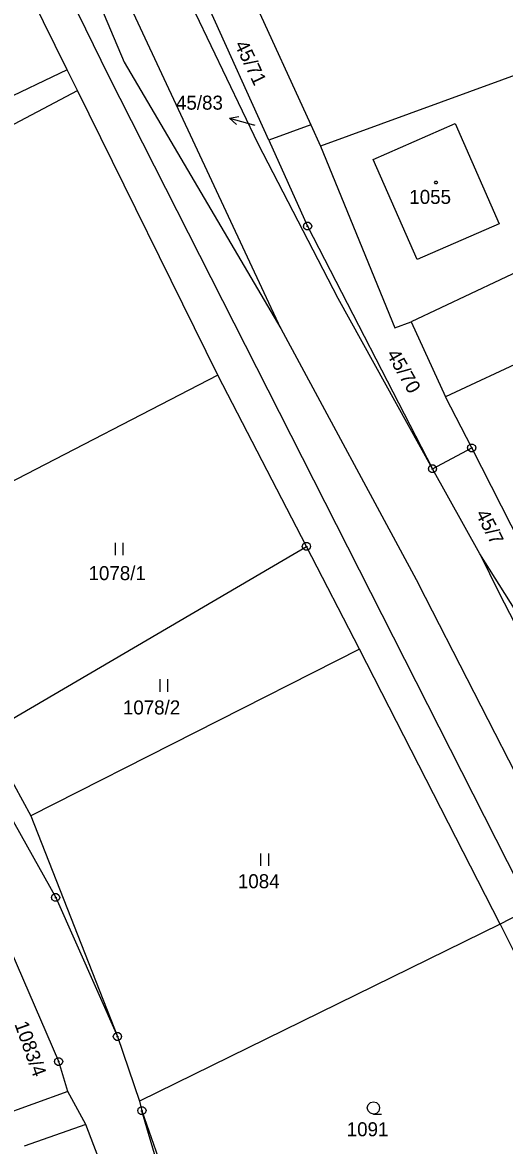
# Model space of a CAD drawing. Extents: x -609861 to -605046, y -1120287 to -1116307.
# Drawn here: x -607532.4 to -607474, y -1118869.6 to -1118733.4 of the extents above; entities that cross this region are included whole.
import ezdxf

# ---------------------------------------------------------------- set-up
doc = ezdxf.new("R2010")
doc.units = 0
for name, color, linetype in [('Vrstva 1', 7, 'Continuous'), ('Vrstva 2', 7, 'Continuous'), ('Vrstva 3', 7, 'Continuous'), ('Vrstva 5', 7, 'Continuous'), ('Vrstva 7', 7, 'Continuous'), ('Vrstva 8', 7, 'Continuous')]:
    doc.layers.add(name, color=color, linetype=linetype)

msp = doc.modelspace()

# ---------------------------------------------------------------- linework, layer by layer
at = {"layer": 'Vrstva 1'}
for p, q in [((-607501.1, -1118770.49), (-607530.6, -1118707.4)), ((-607532.64, -1118708.49), (-607520.13, -1118738.19)), ((-607536.37, -1118710.66), (-607522, -1118739.83)), ((-607527.02, -1118739.12), (-607534.85, -1118723.24)), ((-607504.79, -1118729.81), (-607497.48, -1118745.79)), ((-607502.59, -1118747.64), (-607509.82, -1118731.65)), ((-607503.87, -1118748.1), (-607511.47, -1118732.25)), ((-607459.03, -1118734.78), (-607496.3, -1118748.37)), ((-607520.13, -1118738.19), (-607501.1, -1118770.49)), ((-607527.02, -1118739.12), (-607568.18, -1118758.65)), ((-607525.79, -1118741.62), (-607527.02, -1118739.12)), ((-607522, -1118739.83), (-607470.82, -1118840.81)), ((-607566.45, -1118763.12), (-607525.79, -1118741.62)), ((-607508.76, -1118776.14), (-607525.79, -1118741.62)), ((-607489.94, -1118749.99), (-607479.99, -1118745.62)), ((-607479.99, -1118745.62), (-607474.65, -1118757.8)), ((-607497.48, -1118745.79), (-607502.59, -1118747.64)), ((-607497.48, -1118745.79), (-607496.3, -1118748.37)), ((-607494.17, -1118766.85), (-607503.87, -1118748.1)), ((-607496.3, -1118748.37), (-607487.3, -1118770.43)), ((-607484.58, -1118762.14), (-607489.94, -1118749.99)), ((-607447.58, -1118751.93), (-607485.33, -1118769.67)), ((-607474.65, -1118757.8), (-607484.58, -1118762.14)), ((-607444.13, -1118761.4), (-607481.13, -1118778.79)), ((-607482.72, -1118787.52), (-607494.17, -1118766.85)), ((-607487.3, -1118770.43), (-607485.33, -1118769.67)), ((-607485.33, -1118769.67), (-607481.13, -1118778.79)), ((-607501.1, -1118770.49), (-607484.42, -1118801.47)), ((-607508.76, -1118776.14), (-607549.16, -1118797.07)), ((-607498.01, -1118796.93), (-607508.76, -1118776.14)), ((-607477.97, -1118784.99), (-607481.13, -1118778.79)), ((-607482.72, -1118787.52), (-607477.97, -1118784.99)), ((-607471.97, -1118796.75), (-607477.97, -1118784.99)), ((-607477, -1118797.84), (-607482.72, -1118787.52)), ((-607536.85, -1118819.68), (-607498.01, -1118796.93)), ((-607491.58, -1118809.38), (-607498.01, -1118796.93)), ((-607462, -1118821.61), (-607477, -1118797.84)), ((-607477, -1118797.84), (-607474.63, -1118802.61)), ((-607465.69, -1118838.13), (-607484.42, -1118801.47)), ((-607474.63, -1118802.61), (-607457.47, -1118836.07)), ((-607545.29, -1118809.36), (-607528.42, -1118839.52)), ((-607491.58, -1118809.38), (-607531.43, -1118829.63)), ((-607474.52, -1118842.74), (-607491.58, -1118809.38)), ((-607536.85, -1118819.68), (-607531.43, -1118829.63)), ((-607531.43, -1118829.63), (-607520.93, -1118856.39)), ((-607528.42, -1118839.52), (-607520.93, -1118856.39)), ((-607470.82, -1118840.81), (-607474.52, -1118842.74)), ((-607474.52, -1118842.74), (-607518.25, -1118864.22)), ((-607474.52, -1118842.74), (-607462.13, -1118867.75)), ((-607528.06, -1118859.43), (-607533.84, -1118846.04)), ((-607520.93, -1118856.39), (-607518.25, -1118864.22)), ((-607526.93, -1118863.06), (-607528.06, -1118859.43)), ((-607526.93, -1118863.06), (-607542.98, -1118868.79)), ((-607524.75, -1118867.06), (-607526.93, -1118863.06)), ((-607518.25, -1118864.22), (-607517.96, -1118865.38)), ((-607517.96, -1118865.38), (-607508.88, -1118891.55)), ((-607510.13, -1118892.18), (-607517.96, -1118865.38)), ((-607524.75, -1118867.06), (-607532.26, -1118869.68)), ((-607519.9, -1118879.84), (-607524.75, -1118867.06))]:
    msp.add_line(p, q, dxfattribs=at)
msp.add_lwpolyline([(-607502.59, -1118747.64), (-607497.87, -1118758.08), (-607482.72, -1118787.52)], dxfattribs=at)
at = {"layer": 'Vrstva 3'}
for p, q in [((-607521.22, -1118796.5), (-607521.22, -1118798)), ((-607520.22, -1118798), (-607520.22, -1118796.5)), ((-607515.81, -1118813.05), (-607515.81, -1118814.55)), ((-607514.81, -1118814.55), (-607514.81, -1118813.05)), ((-607503.58, -1118834.19), (-607503.58, -1118835.69)), ((-607502.58, -1118835.69), (-607502.58, -1118834.19))]:
    msp.add_line(p, q, dxfattribs=at)
msp.add_lwpolyline([(-607489.88, -1118865.78), (-607490.26, -1118865.68), (-607490.53, -1118865.41), (-607490.63, -1118865.04), (-607490.53, -1118864.67), (-607490.26, -1118864.4), (-607489.89, -1118864.3), (-607489.52, -1118864.4), (-607489.25, -1118864.67), (-607489.15, -1118865.05), (-607489.25, -1118865.43), (-607489.52, -1118865.7), (-607489.9, -1118865.8), (-607488.9, -1118865.8)], dxfattribs=at)
at = {"layer": 'Vrstva 5'}
msp.add_lwpolyline([(-607482.2, -1118752.63), (-607482.11, -1118752.78), (-607482.2, -1118752.93), (-607482.38, -1118752.93), (-607482.47, -1118752.78), (-607482.38, -1118752.63)], close=True, dxfattribs=at)
at = {"layer": 'Vrstva 7'}
for p in [(-607507.324, -1118744.974), (-607504.26, -1118745.85)]:
    msp.add_line(p, (-607504.44, -1118745.8), dxfattribs=at)
msp.add_lwpolyline([(-607506.5, -1118745.73), (-607507.324, -1118744.974), (-607506.225, -1118744.769)], dxfattribs=at)
at = {"layer": 'Vrstva 8'}
for p, q in [((-607497.99, -1118758.08), (-607497.75, -1118758.08)), ((-607478.09, -1118784.99), (-607477.85, -1118784.99)), ((-607482.84, -1118787.52), (-607482.6, -1118787.52)), ((-607498.13, -1118796.93), (-607497.89, -1118796.93)), ((-607528.54, -1118839.52), (-607528.3, -1118839.52)), ((-607521.05, -1118856.39), (-607520.81, -1118856.39)), ((-607528.18, -1118859.43), (-607527.94, -1118859.43)), ((-607518.08, -1118865.38), (-607517.84, -1118865.38))]:
    msp.add_line(p, q, dxfattribs=at)
for points in [[(-607497.72, -1118757.6), (-607497.47, -1118757.78), (-607497.37, -1118758.07), (-607497.47, -1118758.36), (-607497.72, -1118758.54), (-607498.03, -1118758.54), (-607498.28, -1118758.36), (-607498.38, -1118758.07), (-607498.28, -1118757.78), (-607498.03, -1118757.6)], [(-607477.82, -1118784.51), (-607477.57, -1118784.69), (-607477.47, -1118784.98), (-607477.57, -1118785.27), (-607477.82, -1118785.45), (-607478.13, -1118785.45), (-607478.38, -1118785.27), (-607478.48, -1118784.98), (-607478.38, -1118784.69), (-607478.13, -1118784.51)], [(-607482.57, -1118787.04), (-607482.32, -1118787.22), (-607482.22, -1118787.51), (-607482.32, -1118787.8), (-607482.57, -1118787.98), (-607482.88, -1118787.98), (-607483.13, -1118787.8), (-607483.23, -1118787.51), (-607483.13, -1118787.22), (-607482.88, -1118787.04)], [(-607497.86, -1118796.45), (-607497.61, -1118796.63), (-607497.51, -1118796.92), (-607497.61, -1118797.21), (-607497.86, -1118797.39), (-607498.17, -1118797.39), (-607498.42, -1118797.21), (-607498.52, -1118796.92), (-607498.42, -1118796.63), (-607498.17, -1118796.45)], [(-607528.27, -1118839.04), (-607528.02, -1118839.22), (-607527.92, -1118839.51), (-607528.02, -1118839.8), (-607528.27, -1118839.98), (-607528.58, -1118839.98), (-607528.83, -1118839.8), (-607528.93, -1118839.51), (-607528.83, -1118839.22), (-607528.58, -1118839.04)], [(-607520.78, -1118855.91), (-607520.53, -1118856.09), (-607520.43, -1118856.38), (-607520.53, -1118856.67), (-607520.78, -1118856.85), (-607521.09, -1118856.85), (-607521.34, -1118856.67), (-607521.44, -1118856.38), (-607521.34, -1118856.09), (-607521.09, -1118855.91)], [(-607527.91, -1118858.95), (-607527.66, -1118859.13), (-607527.56, -1118859.42), (-607527.66, -1118859.71), (-607527.91, -1118859.89), (-607528.22, -1118859.89), (-607528.47, -1118859.71), (-607528.57, -1118859.42), (-607528.47, -1118859.13), (-607528.22, -1118858.95)], [(-607517.81, -1118864.9), (-607517.56, -1118865.08), (-607517.46, -1118865.37), (-607517.56, -1118865.66), (-607517.81, -1118865.84), (-607518.12, -1118865.84), (-607518.37, -1118865.66), (-607518.47, -1118865.37), (-607518.37, -1118865.08), (-607518.12, -1118864.9)]]:
    msp.add_lwpolyline(points, close=True, dxfattribs=at)

# ---------------------------------------------------------------- texts
at = {"layer": 'Vrstva 2'}
for s, rotation, p in [('45/71', 295.64622, (-607506.768, -1118736.043)), ('45/70', 299.65693, (-607488.355, -1118773.597)), ('45/7', 297.02132, (-607477.532, -1118792.971)), ('1083/4', 289.80205, (-607533.447, -1118854.869))]:
    msp.add_text(s, height=1.7, rotation=rotation, dxfattribs=at).set_placement(p)
for s, height, p in [('45/83', 0.1, (-607504.471, -1118745.85)), ('1055', 1.7, (-607485.537, -1118755.38)), ('1078/1', 1.7, (-607524.44, -1118801.02)), ('1078/2', 1.7, (-607520.271, -1118817.31)), ('1084', 1.7, (-607506.327, -1118838.39)), ('1091', 1.7, (-607493.127, -1118868.48))]:
    msp.add_text(s, height=height, dxfattribs=at).set_placement(p)
at = {"layer": 'Vrstva 7'}
msp.add_text('45/83', height=1.7, dxfattribs=at).set_placement((-607513.834, -1118743.95))

doc.saveas('drawing.dxf')
